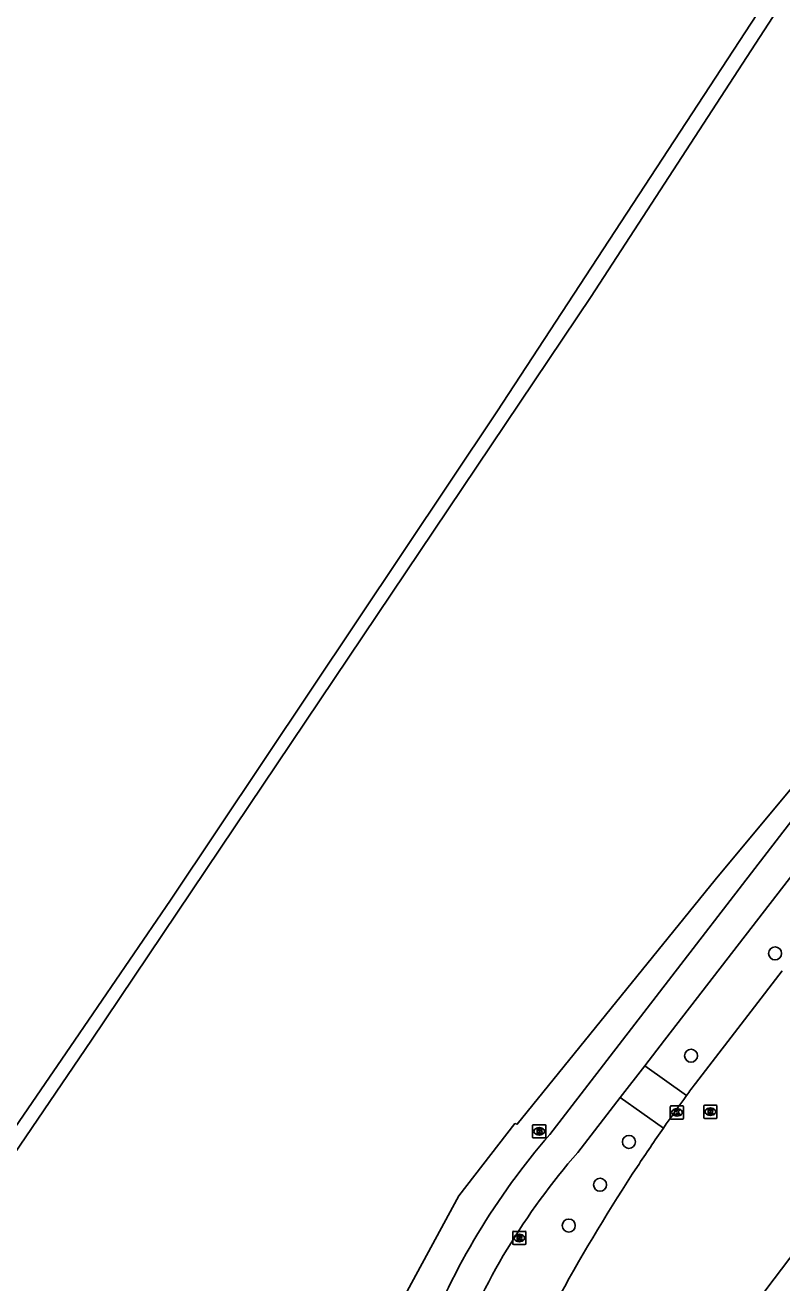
# Model space of a CAD drawing. Extents: x 156141 to 158132, y 385651 to 388399.
# Drawn here: x 156341 to 156398, y 386731.7 to 386826.5 of the extents above; entities that cross this region are included whole.
import ezdxf

# ---------------------------------------------------------------- set-up
doc = ezdxf.new("R2010")
doc.units = 0
for name, color, linetype in [('IMGEO_Boom', 7, 'Continuous'), ('IMGEO_Brandkraan', 7, 'Continuous'), ('IMGEO_Fietspad_gesloten', 7, 'Continuous'), ('IMGEO_Greppel_droge_sloot', 7, 'Continuous'), ('IMGEO_Kolk', 7, 'Continuous'), ('IMGEO_Loofbos', 7, 'Continuous'), ('IMGEO_Rijbaan_lokaal_gesloten', 7, 'Continuous'), ('IMGEO_Rioolput', 7, 'Continuous'), ('IMGEO_Voetpad_open', 7, 'Continuous')]:
    doc.layers.add(name, color=color, linetype=linetype)

msp = doc.modelspace()

# ---------------------------------------------------------------- linework, layer by layer
at = {"layer": 'IMGEO_Boom'}
for centre in [(156397.448, 386756.545), (156391.117, 386748.839), (156386.441, 386742.349), (156384.263, 386739.116), (156381.91, 386736.041)]:
    msp.add_circle(centre, 0.489, dxfattribs=at)
at = {"layer": 'IMGEO_Brandkraan'}
for p, q in [((156379.179, 386742.715), (156379.179, 386743.567)), ((156379.254, 386743.641), (156380.106, 386743.641)), ((156379.667, 386743.421), (156379.692, 386743.421)), ((156380.18, 386743.567), (156380.18, 386742.715)), ((156380.106, 386742.641), (156379.254, 386742.641)), ((156379.69, 386742.861), (156379.665, 386742.861))]:
    msp.add_line(p, q, dxfattribs=at)
for points in [[(156379.179, 386742.715), (156379.179, 386743.567)], [(156379.254, 386743.641), (156380.106, 386743.641)], [(156379.527, 386743.341), (156379.527, 386742.941), (156379.74, 386742.941)], [(156379.758, 386743.341), (156379.527, 386743.341)], [(156379.706, 386743.26), (156379.652, 386743.26), (156379.652, 386743.184)], [(156379.652, 386743.184), (156379.705, 386743.184)], [(156379.714, 386743.108), (156379.652, 386743.108), (156379.652, 386743.027)], [(156379.652, 386743.027), (156379.714, 386743.027)], [(156380.18, 386743.567), (156380.18, 386742.715)], [(156380.106, 386742.641), (156379.254, 386742.641)]]:
    msp.add_lwpolyline(points, dxfattribs=at)
for centre, radius, start, end in [((156379.256, 386743.565), 0.0765, 91.55205, 178.44795), ((156379.256, 386743.565), 0.0765, 91.55205, 178.44795), ((156379.707, 386743.222), 0.0379, 267.82845, 90.93552), ((156379.715, 386743.067), 0.0404, 269.87594, 90.50774), ((156379.746, 386743.192), 0.251, 268.66757, 293.53466), ((156379.762, 386743.196), 0.145, 59.4692, 91.53667), ((156379.787, 386743.243), 0.0922, 285.51372, 58.15012), ((156379.792, 386743.051), 0.105, 301.31148, 78.98903), ((156380.104, 386743.565), 0.0765, 1.55205, 88.44795), ((156380.104, 386743.565), 0.0765, 1.55205, 88.44795), ((156379.256, 386742.717), 0.0765, 181.55205, 268.44795), ((156379.256, 386742.717), 0.0765, 181.55205, 268.44795), ((156380.104, 386742.717), 0.0765, 271.55205, 358.44795), ((156380.104, 386742.717), 0.0765, 271.55205, 358.44795)]:
    msp.add_arc(centre, radius, start, end, dxfattribs=at)
for centre, major_axis, ratio, start_param, end_param in [((156379.666, 386743.141), (-0.387, 0.002), 0.722429, 4.712389, 7.853982), ((156379.691, 386743.141), (-0.39, 0.002), 0.717154, 1.570796, 4.712389)]:
    msp.add_ellipse(centre, major_axis=major_axis, ratio=ratio, start_param=start_param, end_param=end_param, dxfattribs=at)
at = {"layer": 'IMGEO_Fietspad_gesloten'}
for points in [[(156408.132, 386777.795), (156399.383, 386767.424), (156385.942, 386750), (156380.468, 386742.904)], [(156387.625, 386748.063), (156389.121, 386750), (156401.278, 386765.734)], [(156385.787, 386745.684), (156387.625, 386748.063)], [(156382.584, 386741.539), (156385.787, 386745.684)]]:
    msp.add_lwpolyline(points, dxfattribs=at)
for centre, radius, start, end in [((156421.213, 386707.667), 53.869, 139.14582, 158.7941), ((156421.244, 386707.695), 51.382, 138.80033, 158.92742)]:
    msp.add_arc(centre, radius, start, end, dxfattribs=at)
at = {"layer": 'IMGEO_Greppel_droge_sloot'}
for points in [[(156318.363, 386711.568), (156344.69, 386750), (156351.912, 386760.543), (156376.499, 386797.329), (156411.251, 386850.475)], [(156411.901, 386849.597), (156383.603, 386806.033), (156345.942, 386750), (156319.44, 386711.006)]]:
    msp.add_lwpolyline(points, dxfattribs=at)
at = {"layer": 'IMGEO_Kolk'}
for p, q in [((156389.557, 386744.143), (156389.557, 386744.995)), ((156389.632, 386745.069), (156390.484, 386745.069)), ((156390.045, 386744.849), (156390.07, 386744.849)), ((156390.558, 386744.995), (156390.558, 386744.143)), ((156390.484, 386744.069), (156389.632, 386744.069)), ((156390.068, 386744.289), (156390.043, 386744.289))]:
    msp.add_line(p, q, dxfattribs=at)
for points in [[(156389.557, 386744.143), (156389.557, 386744.995)], [(156389.632, 386745.069), (156390.484, 386745.069)], [(156390.558, 386744.995), (156390.558, 386744.143)], [(156390.484, 386744.069), (156389.632, 386744.069)], [(156389.878, 386744.769), (156390.001, 386744.769), (156390.001, 386744.618), (156390.131, 386744.769), (156390.295, 386744.769), (156390.149, 386744.618), (156390.302, 386744.369), (156390.15, 386744.369), (156390.065, 386744.533), (156390.001, 386744.466), (156390.001, 386744.369), (156389.878, 386744.369), (156389.878, 386744.769)]]:
    msp.add_lwpolyline(points, dxfattribs=at)
for centre, start, end in [((156389.634, 386744.993), 91.55205, 178.44795), ((156389.634, 386744.993), 91.55205, 178.44795), ((156390.482, 386744.993), 1.55205, 88.44795), ((156390.482, 386744.993), 1.55205, 88.44795), ((156389.634, 386744.145), 181.55205, 268.44795), ((156389.634, 386744.145), 181.55205, 268.44795), ((156390.482, 386744.145), 271.55205, 358.44795), ((156390.482, 386744.145), 271.55205, 358.44795)]:
    msp.add_arc(centre, 0.0765, start, end, dxfattribs=at)
for centre, major_axis, ratio, start_param, end_param in [((156390.044, 386744.569), (-0.387, 0.002), 0.722429, 4.712389, 7.853982), ((156390.069, 386744.569), (-0.39, 0.002), 0.717154, 1.570796, 4.712389)]:
    msp.add_ellipse(centre, major_axis=major_axis, ratio=ratio, start_param=start_param, end_param=end_param, dxfattribs=at)
at = {"layer": 'IMGEO_Loofbos'}
msp.add_lwpolyline([(156319.44, 386711.006), (156328.204, 386706.015), (156336.412, 386700.768), (156340.458, 386698.073), (156352.908, 386693.536), (156356.441, 386698.274), (156368.107, 386728.082), (156373.627, 386738.284), (156377.846, 386743.729), (156378.025, 386743.673), (156392.935, 386762.089), (156409.337, 386781.78), (156423.12, 386797.547), (156438.936, 386814.747), (156453.514, 386829.977)], dxfattribs=at)
at = {"layer": 'IMGEO_Rijbaan_lokaal_gesloten'}
for points in [[(156397.978, 386755.226), (156395.652, 386752.2), (156391.441, 386746.74)], [(156396.507, 386730.859), (156396.753, 386731.194), (156400.371, 386735.978), (156403.516, 386739.803), (156403.709, 386740.043)]]:
    msp.add_lwpolyline(points, dxfattribs=at)
for centre, radius, start, end in [((156479.687, 386681.498), 109.745, 143.52375, 144.10205), ((156518.236, 386653.45), 157.418, 144.0591, 145.15701), ((156518.113, 386653.68), 157.185, 145.20012, 146.47371), ((156505.686, 386662.454), 141.98, 146.6557, 155.75259)]:
    msp.add_arc(centre, radius, start, end, dxfattribs=at)
at = {"layer": 'IMGEO_Rioolput'}
for p, q in [((156392.071, 386744.193), (156392.071, 386745.045)), ((156392.146, 386745.119), (156392.998, 386745.119)), ((156392.559, 386744.899), (156392.584, 386744.899)), ((156393.072, 386745.045), (156393.072, 386744.193)), ((156392.998, 386744.119), (156392.146, 386744.119)), ((156392.582, 386744.339), (156392.557, 386744.339)), ((156377.681, 386734.682), (156377.681, 386735.534)), ((156377.756, 386735.608), (156378.608, 386735.608)), ((156378.169, 386735.388), (156378.194, 386735.388)), ((156378.682, 386735.534), (156378.682, 386734.682)), ((156378.608, 386734.608), (156377.756, 386734.608)), ((156378.192, 386734.828), (156378.167, 386734.828))]:
    msp.add_line(p, q, dxfattribs=at)
for points in [[(156392.071, 386744.193), (156392.071, 386745.045)], [(156392.146, 386745.119), (156392.998, 386745.119)], [(156392.66, 386744.817), (156392.408, 386744.819), (156392.408, 386744.419)], [(156393.072, 386745.045), (156393.072, 386744.193)], [(156392.998, 386744.119), (156392.146, 386744.119)], [(156392.408, 386744.419), (156392.532, 386744.419), (156392.532, 386744.581), (156392.543, 386744.581)], [(156392.586, 386744.738), (156392.532, 386744.738), (156392.532, 386744.657)], [(156392.532, 386744.657), (156392.584, 386744.657)], [(156392.59, 386744.552), (156392.661, 386744.419), (156392.801, 386744.419), (156392.736, 386744.545)], [(156377.681, 386734.682), (156377.681, 386735.534)], [(156377.756, 386735.608), (156378.608, 386735.608)], [(156378.682, 386735.534), (156378.682, 386734.682)], [(156378.608, 386734.608), (156377.756, 386734.608)], [(156378.27, 386735.306), (156378.018, 386735.308), (156378.018, 386734.908)], [(156378.018, 386734.908), (156378.142, 386734.908), (156378.142, 386735.07), (156378.153, 386735.07)], [(156378.196, 386735.227), (156378.142, 386735.227), (156378.142, 386735.146)], [(156378.142, 386735.146), (156378.194, 386735.146)], [(156378.2, 386735.041), (156378.271, 386734.908), (156378.411, 386734.908), (156378.346, 386735.034)]]:
    msp.add_lwpolyline(points, dxfattribs=at)
for centre, radius, start, end in [((156392.148, 386745.043), 0.0765, 91.55205, 178.44795), ((156392.148, 386745.043), 0.0765, 91.55205, 178.44795), ((156392.659, 386744.707), 0.109, 350.36119, 89.41601), ((156392.996, 386745.043), 0.0765, 1.55205, 88.44795), ((156392.996, 386745.043), 0.0765, 1.55205, 88.44795), ((156392.148, 386744.195), 0.0765, 181.55205, 268.44795), ((156392.148, 386744.195), 0.0765, 181.55205, 268.44795), ((156392.542, 386744.528), 0.0533, 26.02933, 88.69889), ((156392.568, 386744.846), 0.19, 274.7715, 282.96867), ((156392.592, 386744.642), 0.0964, 77.00612, 93.18647), ((156392.606, 386744.699), 0.0378, 276.66336, 79.67722), ((156392.657, 386744.707), 0.112, 277.58423, 350.98172), ((156392.641, 386744.492), 0.108, 29.51342, 73.79051), ((156392.996, 386744.195), 0.0765, 271.55205, 358.44795), ((156392.996, 386744.195), 0.0765, 271.55205, 358.44795), ((156377.758, 386735.532), 0.0765, 91.55205, 178.44795), ((156377.758, 386735.532), 0.0765, 91.55205, 178.44795), ((156378.606, 386735.532), 0.0765, 1.55205, 88.44795), ((156378.606, 386735.532), 0.0765, 1.55205, 88.44795), ((156377.758, 386734.684), 0.0765, 181.55205, 268.44795), ((156377.758, 386734.684), 0.0765, 181.55205, 268.44795), ((156378.152, 386735.017), 0.0533, 26.02933, 88.69889), ((156378.178, 386735.335), 0.19, 274.7715, 282.96867), ((156378.202, 386735.131), 0.0964, 77.00612, 93.18647), ((156378.216, 386735.188), 0.0378, 276.66336, 79.67722), ((156378.269, 386735.196), 0.109, 350.36119, 89.41601), ((156378.267, 386735.196), 0.112, 277.58423, 350.98172), ((156378.251, 386734.981), 0.108, 29.51342, 73.79051), ((156378.606, 386734.684), 0.0765, 271.55205, 358.44795), ((156378.606, 386734.684), 0.0765, 271.55205, 358.44795)]:
    msp.add_arc(centre, radius, start, end, dxfattribs=at)
for centre, major_axis, ratio, start_param, end_param in [((156392.558, 386744.619), (-0.387, 0.002), 0.722429, 4.712389, 7.853982), ((156392.583, 386744.619), (-0.39, 0.002), 0.717154, 1.570796, 4.712389), ((156378.168, 386735.108), (-0.387, 0.002), 0.722429, 4.712389, 7.853982), ((156378.193, 386735.108), (-0.39, 0.002), 0.717154, 1.570796, 4.712389)]:
    msp.add_ellipse(centre, major_axis=major_axis, ratio=ratio, start_param=start_param, end_param=end_param, dxfattribs=at)
at = {"layer": 'IMGEO_Voetpad_open'}
for points in [[(156387.625, 386748.063), (156390.787, 386745.846)], [(156385.787, 386745.684), (156389.04, 386743.387)]]:
    msp.add_lwpolyline(points, dxfattribs=at)

doc.saveas('drawing.dxf')
